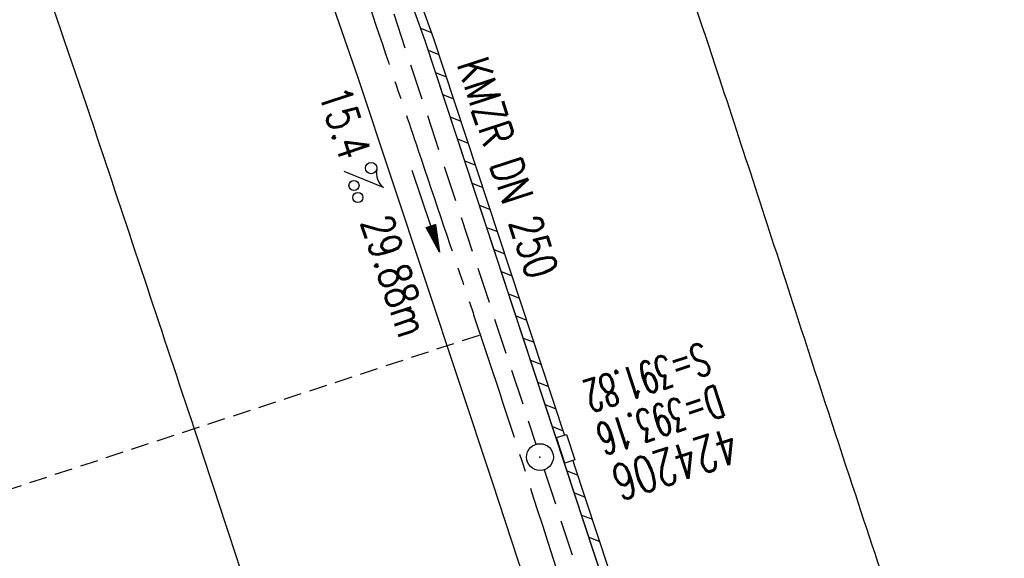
# Model space of a CAD drawing. Extents: x 450316 to 454644, y 428795 to 436505.
# Tile 297 of 324: x 453205 to 453260, y 433462 to 433492. Entities that reach past the tile are written whole.
import ezdxf
from ezdxf.enums import TextEntityAlignment as Align

# ---------------------------------------------------------------- set-up
doc = ezdxf.new("R2010")
doc.units = 0
doc.header["$LTSCALE"] = 2
doc.header["$MEASUREMENT"] = 0
for name, pattern in [('ACHSE', [5.5, 4, -0.5, 0.5, -0.5]), ('GESTRICH-X2', [1.5, 1, -0.5]), ('GESTRICHELT', [0.75, 0.5, -0.25])]:
    doc.linetypes.add(name, pattern=pattern)
doc.layers.get('0').update_dxf_attribs({"linetype": 'CONTINUOUS'})
for name, color, linetype in [('ACHSETOP', 1, 'ACHSE'), ('FBR', 8, 'CONTINUOUS'), ('HEKTOM', 1, 'GESTRICHELT'), ('KANAL', 7, 'GESTRICH-X2'), ('PFEIL', 7, 'CONTINUOUS'), ('RINNE', 8, 'CONTINUOUS'), ('SCHACHTNR', 6, 'CONTINUOUS'), ('SCHSYMBOL', 7, 'CONTINUOUS'), ('TEXTO', 4, 'CONTINUOUS'), ('TEXTU', 4, 'CONTINUOUS')]:
    doc.layers.add(name, color=color, linetype=linetype)
doc.styles.add('ROMANS', font='romans.shx', dxfattribs={"width": 0.8})

# ---------------------------------------------------------------- blocks, each defined once
blk = doc.blocks.new('GST')
at = {"color": 0}
blk.add_circle((0, 0), 0.75, dxfattribs=at)
blk.add_point((0, 0), dxfattribs=at)
blk = doc.blocks.new('13')
blk.add_lwpolyline([(0.755, 1.218), (-0.748, 1.218), (-0.748, 1.801), (0.755, 1.801)], close=True)
at = {"rotation": 180}
blk.add_blockref('GST', (0, 0), dxfattribs=at)
blk = doc.blocks.new('PROM')
blk.add_line((1.566, 1.817), (0.019, 0.015))
for centre, radius in [((0.317, 1.51), 0.317), ((0.943, 0.291), 0.283), ((1.645, 0.287), 0.283)]:
    blk.add_circle(centre, radius)
blk.add_arc((0.992, 2.682), 1.033, 239.1414, 303.3549)
blk = doc.blocks.new('PFEIL2')
at = {"color": 0}
for p, q in [((0.88, 0.002), (-2.401, -0.012)), ((0.881, -0.271), (0.879, 0.276)), ((0.879, 0.276), (2.429, 0.009)), ((0.911, 0.27), (0.879, 0.265)), ((0.965, 0.261), (0.879, 0.246)), ((1.019, 0.252), (0.879, 0.228)), ((1.073, 0.242), (0.879, 0.209)), ((1.127, 0.233), (0.879, 0.191)), ((1.181, 0.224), (0.879, 0.172)), ((1.235, 0.214), (0.879, 0.154)), ((1.289, 0.205), (0.879, 0.135)), ((1.343, 0.196), (0.879, 0.117)), ((1.397, 0.187), (0.879, 0.098)), ((1.451, 0.177), (0.879, 0.08)), ((1.505, 0.168), (0.879, 0.061)), ((1.559, 0.159), (0.88, 0.043)), ((1.613, 0.149), (0.88, 0.024)), ((1.668, 0.14), (0.88, 0.006)), ((1.722, 0.131), (0.88, -0.013)), ((1.776, 0.121), (0.88, -0.031)), ((1.83, 0.112), (0.88, -0.05)), ((1.884, 0.103), (0.88, -0.068)), ((1.938, 0.094), (0.88, -0.087)), ((1.992, 0.084), (0.88, -0.105)), ((2.046, 0.075), (0.88, -0.124)), ((2.1, 0.066), (0.88, -0.142)), ((2.154, 0.056), (0.88, -0.161)), ((2.208, 0.047), (0.88, -0.179)), ((2.262, 0.038), (0.881, -0.198)), ((2.316, 0.029), (0.881, -0.216)), ((2.37, 0.019), (0.881, -0.235)), ((2.424, 0.01), (0.881, -0.253)), ((2.429, 0.009), (0.881, -0.271))]:
    blk.add_line(p, q, dxfattribs=at)

msp = doc.modelspace()

# ---------------------------------------------------------------- linework, layer by layer
at = {"layer": 'ACHSETOP', "flags": 128}
msp.add_lwpolyline([(451271.766, 435019.042, -0.000001), (451272.365, 435018.353, -0.000032), (451272.387, 435018.328), (451288.791, 434999.463, -0.000002), (451296.993, 434990.03, 0.000007), (451305.195, 434980.597, 0.000007), (451313.397, 434971.165, -0.000007), (451321.599, 434961.732, -0.000007), (451329.801, 434952.299, 0.000007), (451338.003, 434942.866, 0.000007), (451346.205, 434933.433, -0.000007), (451354.407, 434924.001, -0.000007), (451362.609, 434914.568, 0.000011), (451370.811, 434905.135, 0.000001), (451379.013, 434895.702, 0.000001), (451387.215, 434886.27), (451403.62, 434867.404), (451420.024, 434848.539), (451436.428, 434829.674, -0.000013), (451444.63, 434820.241, 0.000007), (451452.832, 434810.808, 0.000007), (451461.034, 434801.376, -0.000007), (451469.236, 434791.943, -0.000007), (451477.438, 434782.51, 0.000007), (451485.64, 434773.077, 0.000007), (451493.842, 434763.645, -0.000007), (451502.044, 434754.212, -0.000007), (451510.246, 434744.779, 0.000007), (451518.448, 434735.346, 0.000007), (451526.65, 434725.914, -0.000007), (451534.852, 434716.481, -0.000007), (451543.054, 434707.048, 0.000011), (451551.256, 434697.615, 0.000001), (451559.458, 434688.182, 0.000001), (451567.66, 434678.75), (451584.065, 434659.884, -0.000001), (451592.267, 434650.452, -0.000001), (451600.469, 434641.019, -0.000011), (451608.671, 434631.586, 0.000013), (451616.873, 434622.153), (451633.277, 434603.288), (451649.681, 434584.423, -0.000013), (451657.883, 434574.99, 0.000007), (451666.085, 434565.557, 0.000007), (451674.287, 434556.124, -0.000007), (451682.489, 434546.692, -0.000007), (451690.691, 434537.259, 0.000006), (451698.893, 434527.826), (451715.297, 434508.961, -0.000015), (451721.01, 434502.39, 0.000008), (451726.723, 434495.82, 0.000958), (451727.518, 434494.909, 0.000181), (451731.723, 434490.114, 0.003894), (451738.179, 434482.871, 0.00247), (451748.503, 434471.583, 0.003793), (451756.233, 434463.34, 0.003129), (451765.742, 434453.478, 0.00313), (451774.532, 434444.586, 0.003132), (451783.429, 434435.81, 0.003134), (451792.435, 434427.146, 0.003132), (451801.553, 434418.591, 0.003131), (451810.774, 434410.155, 0.00313), (451820.102, 434401.832, 0.003133), (451829.541, 434393.621, 0.003138), (451839.066, 434385.542, 0.003131), (451848.69, 434377.585, 0.003125), (451858.432, 434369.733, 0.003124), (451868.271, 434362.004, 0.00313), (451878.187, 434354.413, 0.003138), (451888.199, 434346.945, 0.003133), (451898.32, 434339.593, 0.003131), (451908.525, 434332.373, 0.003131), (451918.818, 434325.282, 0.003132), (451929.206, 434318.316, 0.003136), (451939.668, 434311.489, 0.00313), (451950.209, 434304.797, 0.003123), (451960.857, 434298.223, 0.003128), (451971.589, 434291.781, 0.003137), (451982.371, 434285.491, 0.003139), (451993.235, 434279.335, 0.003133), (452004.198, 434273.303, 0.003123), (452015.227, 434267.413, 0.003125), (452026.323, 434261.665, 0.003132), (452037.503, 434256.05, 0.003138), (452048.733, 434250.584, 0.003134), (452060.02, 434245.265, 0.003122), (452071.413, 434240.069, 0.003127), (452083.62, 434234.685, 0.003578), (452094.349, 434230.124, 0.002702), (452108.409, 434224.354, 0.004189), (452117.528, 434220.758, 0.00053), (452126.341, 434217.378, 0.001569), (452129.323, 434216.249, 0.000008), (452135.115, 434214.077, -0.000025), (452140.907, 434211.904), (452164.314, 434203.123, 0.000006), (452176.018, 434198.733, -0.000007), (452187.722, 434194.343), (452211.129, 434185.563), (452234.536, 434176.783, -0.000012), (452246.24, 434172.393, 0.000007), (452257.944, 434168.002, 0.000002), (452265.746, 434165.075, 0.000001), (452281.351, 434159.222, 0.000005), (452293.055, 434154.832, -0.000007), (452304.759, 434150.442, -0.000019), (452316.463, 434146.052, 0.000015), (452328.166, 434141.661, 0.000002), (452338.097, 434137.936, 0.000001), (452351.573, 434132.881, 0.000004), (452363.277, 434128.491, -0.000006), (452374.981, 434124.101, -0.00002), (452386.684, 434119.71, 0.00002), (452398.388, 434115.32, 0.000006), (452410.092, 434110.93, -0.000004), (452421.796, 434106.54, -0.000001), (452435.272, 434101.485, -0.000002), (452445.203, 434097.76, -0.000015), (452456.906, 434093.369, 0.000019), (452468.61, 434088.979, 0.000007), (452480.314, 434084.589, -0.000006), (452492.018, 434080.199, -0.000002), (452503.721, 434075.809, 0.000002), (452515.425, 434071.419, 0.000006), (452527.129, 434067.029, -0.000007), (452538.833, 434062.639, -0.000019), (452550.536, 434058.248, 0.000015), (452562.24, 434053.858, 0.000002), (452572.171, 434050.133, 0.000001), (452585.647, 434045.078, 0.000004), (452597.351, 434040.688, -0.000006), (452609.055, 434036.298, -0.00002), (452620.758, 434031.907, 0.00002), (452632.462, 434027.517, 0.000006), (452644.166, 434023.127, -0.000004), (452655.87, 434018.737, -0.000001), (452669.346, 434013.682, -0.000002), (452679.277, 434009.957, -0.000015), (452690.981, 434005.567, 0.000014), (452702.684, 434001.176, 0.000011), (452714.388, 433996.786, -0.000001), (452726.092, 433992.396, -0.000007), (452735.031, 433989.043, -0.000005), (452748.181, 433984.11, -0.000156), (452748.221, 433984.095, -0.000005), (452749.498, 433983.615, -0.004183), (452758.692, 433980.071, -0.002721), (452772.748, 433974.429, -0.005081), (452782.771, 433970.223, -0.003908), (452795.7, 433964.522, -0.003912), (452807.05, 433959.304, -0.003907), (452818.331, 433953.902, -0.003903), (452829.522, 433948.327, -0.003904), (452840.62, 433942.58, -0.003907), (452851.631, 433936.658, -0.003909), (452862.543, 433930.568, -0.003906), (452873.352, 433924.312, -0.003899), (452884.081, 433917.876, -0.003907), (452894.713, 433911.271, -0.003917), (452905.212, 433904.518, -0.003914), (452915.606, 433897.601, -0.003904), (452925.914, 433890.505, -0.003895), (452936.108, 433883.251, -0.003902), (452946.169, 433875.853, -0.003909), (452956.117, 433868.296, -0.003904), (452965.957, 433860.575, -0.003908), (452975.671, 433852.704, -0.00391), (452985.257, 433844.687, -0.003909), (452994.717, 433836.52, -0.003908), (453004.051, 433828.203, -0.003902), (453013.251, 433819.744, -0.003901), (453022.321, 433811.14, -0.003907), (453031.261, 433802.39, -0.003913), (453040.05, 433793.514, -0.003909), (453048.995, 433784.194, -0.00418), (453057.218, 433775.343, -0.003621), (453064.799, 433766.924, -0.003001), (453073.811, 433756.645, -0.003775), (453082.931, 433745.954, -0.004894), (453089.822, 433737.587, -0.004962), (453096.584, 433729.038, -0.003805), (453105.204, 433717.738, -0.003005), (453113.364, 433706.734, -0.003643), (453119.973, 433697.569, -0.004174), (453127.227, 433687.17, -0.004295), (453134.105, 433676.947, -0.003507), (453140.018, 433667.855, -0.002688), (453147.586, 433655.895, -0.003695), (453155.363, 433643.251, -0.00538), (453160.547, 433634.47, -0.005332), (453165.53, 433625.601, -0.003667), (453172.541, 433612.577, -0.002679), (453179.095, 433600.023, -0.003501), (453183.992, 433590.355, -0.004313), (453189.196, 433579.668, -0.003909), (453194.743, 433567.786, -0.003909), (453199.853, 433556.378, -0.003909), (453204.783, 433544.892, -0.003903), (453209.809, 433532.66, -0.004384), (453214.103, 433521.695, -0.003423), (453219.661, 433506.825, -0.005955), (453222.694, 433498.219, -0.000145), (453225.568, 433489.736, -0.000252), (453227.219, 433484.852, -0.000085), (453230.064, 433476.416, -0.000405), (453230.656, 433474.653, -0.003646), (453233.571, 433465.744, 0.00217), (453238.424, 433450.758, 0.000006), (453242.327, 433438.883, -0.000007), (453246.23, 433427.008, -0.000012), (453250.132, 433415.133, 0.000009), (453254.035, 433403.258, 0.003001), (453258.01, 433391.404, -0.003002), (453261.985, 433379.55, -0.003008), (453265.815, 433367.653, 0.003009), (453269.646, 433355.757, 0.00001), (453273.549, 433343.882, -0.000019), (453277.452, 433332.007), (453285.257, 433308.257, 0.000005), (453289.16, 433296.382, -0.000004), (453293.063, 433284.507, -0.000001), (453297.412, 433271.275, -0.000001), (453300.869, 433260.756, -0.00001), (453304.771, 433248.881, 0.000008), (453308.674, 433237.006, 0.000011), (453312.577, 433225.131, -0.000004), (453316.48, 433213.256, -0.000007), (453317.957, 433208.761, -0.000002), (453324.285, 433189.506, -0.00006), (453324.748, 433188.095, 0.000004), (453325.212, 433186.684, 0.001409), (453327.806, 433178.862, 0.000842), (453332.205, 433165.794, 0.002106), (453335.59, 433155.932, 0.001506), (453340.42, 433142.182, 0.001603), (453344.587, 433130.552, 0.001566), (453348.928, 433118.674, 0.00157), (453353.282, 433106.987, 0.001563), (453357.73, 433095.275, 0.001555), (453362.245, 433083.606, 0.001558), (453366.823, 433071.988, 0.001562), (453371.477, 433060.391, 0.001561), (453376.206, 433048.816, 0.001565), (453381.007, 433037.273, 0.001565), (453385.878, 433025.763, 0.001563), (453390.82, 433014.287, 0.001561), (453395.838, 433002.832, 0.001559), (453400.927, 432991.41, 0.00156), (453406.083, 432980.028, 0.001563), (453411.315, 432968.669, 0.001565), (453416.612, 432957.354, 0.001562), (453421.976, 432946.082, 0.001558), (453427.424, 432934.813, 0.001559), (453432.943, 432923.577, 0.001564), (453438.516, 432912.409, 0.001566), (453444.163, 432901.268, 0.001564), (453449.888, 432890.145, 0.001558), (453455.356, 432879.682, 0.001394), (453461.537, 432868.025, 0.001724), (453468.567, 432854.963, 0.002516), (453473.461, 432846.052, 0.001346), (453478.156, 432837.657, 0.000835), (453485.787, 432824.152, 0.000825), (453493.393, 432810.794, 0.001335), (453498.128, 432802.562, 0.002522), (453503.255, 432793.804, 0.001723), (453510.868, 432781.051, 0.001395), (453517.698, 432769.769, 0.001557), (453523.875, 432759.701, 0.001564), (453531.451, 432747.524, 0.002105), (453537.147, 432738.516, 0.001027), (453545.205, 432725.948, 0.001523), (453550.684, 432717.498, 0.000001), (453550.839, 432717.261, 0.000124), (453550.84, 432717.259, 0.000024), (453557.597, 432706.912, -0.000007), (453564.355, 432696.566, -0.000001), (453571.19, 432686.101, 0.000005), (453578.025, 432675.635, 0.000012), (453584.861, 432665.17, -0.000012), (453591.696, 432654.704, -0.000004), (453598.531, 432644.238, 0.000004), (453605.366, 432633.773, 0.000001), (453612.202, 432623.307, -0.000001), (453619.037, 432612.841, -0.000004), (453625.872, 432602.376, 0.000003), (453632.707, 432591.91), (453646.378, 432570.979, -0.000014), (453650.935, 432564.001, -0.000007), (453660.048, 432550.047, -0.002465), (453666.815, 432539.572, 0.002471), (453673.568, 432529.119, 0.002497), (453680.467, 432518.67, -0.002488), (453687.389, 432508.185, -0.000003), (453694.224, 432497.72, 0.000006), (453701.059, 432487.254), (453714.73, 432466.322, -0.000006), (453721.565, 432455.856, 0.000006), (453728.4, 432445.391, 0.000183), (453728.474, 432445.277, -0.000027), (453728.969, 432444.521, -0.003905), (453733.992, 432436.709, -0.002472), (453741.768, 432424.267, -0.005163), (453747.303, 432415.103, -0.003867), (453754.471, 432402.736, -0.003958), (453760.534, 432391.888, -0.003913), (453766.494, 432380.818, -0.003903), (453772.248, 432369.72, -0.003904), (453777.826, 432358.535, -0.003901), (453783.485, 432346.731, -0.004288), (453788.457, 432335.909, -0.003523), (453794.251, 432322.76, -0.004762), (453798.376, 432312.962, -0.001651), (453802.105, 432303.777, -0.002689), (453804.345, 432298.119, -0.001542), (453805.535, 432295.038, -0.000893), (453807.562, 432289.711, -0.005639), (453811.068, 432280.125, -0.003891), (453815.882, 432266.138, -0.00573), (453819.492, 432254.955, -0.005082), (453823.289, 432242.262, -0.004537), (453827.3, 432227.849, -0.006762), (453829.772, 432218.119, -0.001828), (453832.339, 432207.234, -0.002855), (453833.917, 432200.252, -0.000688), (453834.588, 432197.184, -0.000614), (453835.33, 432193.746, -0.005087), (453837.353, 432183.825, -0.003463), (453840.076, 432169.201, -0.004355), (453841.882, 432158.581, -0.003298), (453844.052, 432144.521, -0.003873), (453845.959, 432130.87, -0.004703), (453847.336, 432119.601, -0.004431), (453848.679, 432106.664, -0.004859), (453849.683, 432094.847, -0.001971), (453850.759, 432079.747, -0.003754), (453851.233, 432071.814, -0.000235), (453851.272, 432071.058, -0.000154), (453851.331, 432069.903, -0.005004), (453851.76, 432059.357, -0.003657), (453852.096, 432044.916, -0.006284), (453852.131, 432034.652, -0.00442), (453851.869, 432020.065, -0.004496), (453851.355, 432005.74, -0.005961), (453850.742, 431994.946, -0.004032), (453849.635, 431980.541, -0.005521), (453848.625, 431970.038, -0.000545), (453848.175, 431965.885, -0.00099), (453847.92, 431963.599, -0.002817), (453847.082, 431956.57, -0.001743), (453845.624, 431945.22, -0.004295), (453844.128, 431934.589, -0.003233), (453841.927, 431920.496, -0.003719), (453839.898, 431908.592, -0.003474), (453837.544, 431895.884, -0.003471), (453834.928, 431882.783, -0.003984), (453832.479, 431871.403, -0.002961), (453829.251, 431857.357, -0.00403), (453826.736, 431847.072, -0.001132), (453824.957, 431840.111, -0.001603), (453823.675, 431835.205, -0.002375), (453822.368, 431830.363, -0.001541), (453820.296, 431822.917, -0.005811), (453817.744, 431814.242, -0.003321), (453813.002, 431799.15, -0.004369), (453808.955, 431786.926, -0.004589), (453804.893, 431775.36, -0.004977), (453800.134, 431762.595, -0.00596), (453795.928, 431752.024, -0.002426), (453790.614, 431739.296, -0.004094), (453787.367, 431731.794, -0.000338), (453786.71, 431730.312, -0.000388), (453786.136, 431729.023, -0.004625), (453782.634, 431721.365, -0.002368), (453775.588, 431706.507, -0.004069), (453770.201, 431695.516, -0.003863), (453764.344, 431684.031, -0.004659), (453758.242, 431672.552, -0.005048), (453752.404, 431662.068, -0.002758), (453744.856, 431648.996, -0.004203), (453739.784, 431640.488, -0.000453), (453738.552, 431638.464, -0.00049), (453737.409, 431636.595, -0.004121), (453733.364, 431630.114, -0.00246), (453726.445, 431619.347, -0.006277), (453720.589, 431610.574, -0.004581), (453712.305, 431598.731, -0.005038), (453704.604, 431588.16, -0.005528), (453697.383, 431578.675, -0.004083), (453688.218, 431567.105, -0.005886), (453681.701, 431559.207, -0.001219), (453676.737, 431553.362, -0.002238), (453674.011, 431550.197, -0.001962), (453670.562, 431546.26, -0.001297), (453665.305, 431540.337, -0.004313), (453658.171, 431532.478, -0.003182), (453648.342, 431521.973, -0.004167), (453639.222, 431512.508, -0.00462), (453630.847, 431504.116, -0.002727), (453619.912, 431493.477, -0.004271), (453612.835, 431486.781, -0.000068), (453609.879, 431484.033, -0.000648), (453609.571, 431483.747, -0.000003), (453600.643, 431475.492, -0.000005), (453594.487, 431469.799), (453576.132, 431452.827), (453557.776, 431435.854), (453539.42, 431418.881), (453521.065, 431401.909, 0.000001), (453511.887, 431393.422, 0.000001), (453502.709, 431384.936, 0.000013), (453493.531, 431376.449, -0.000013), (453484.354, 431367.963, 0), (453475.176, 431359.477, 0), (453465.998, 431350.99), (453447.643, 431334.018, 0.000001), (453438.465, 431325.531, 0.000001), (453429.287, 431317.045, 0.000013), (453420.11, 431308.558, -0.000007), (453410.932, 431300.072, -0.000004), (453403.532, 431293.229, -0.000002), (453392.576, 431283.099, -0.00001), (453383.398, 431274.613, 0.000015), (453374.22, 431266.127, 0.000014), (453365.042, 431257.64, -0.000013), (453355.865, 431249.154, 0), (453343.628, 431237.839, -0.000001), (453337.509, 431232.181), (453319.154, 431215.209, 0.000001), (453309.976, 431206.722, 0.000001), (453300.798, 431198.236, 0.000013), (453291.621, 431189.749, -0.000013), (453282.443, 431181.263, -0.000001), (453273.265, 431172.777, -0.000001), (453264.087, 431164.29), (453245.732, 431147.318), (453227.376, 431130.345), (453209.02, 431113.372, 0.000014), (453199.843, 431104.885, -0.000009), (453190.665, 431096.399, -0.000019), (453181.487, 431087.913, 0.000019), (453172.309, 431079.427, 0.000009), (453163.132, 431070.941, -0.000008), (453153.954, 431062.454), (453135.598, 431045.481, 0.000009), (453134.861, 431044.799, 0.000002), (453130.417, 431040.69, 0.002804), (453126.112, 431036.664, 0.001372), (453117.381, 431028.361, 0.005333), (453110.158, 431021.305, 0.003613), (453099.686, 431010.703, 0.004216), (453091.364, 431002.01, 0.003913), (453082.552, 430992.499, 0.00391), (453074.199, 430983.197, 0.003911), (453065.996, 430973.768, 0.003912), (453057.937, 430964.207, 0.003915), (453050.034, 430954.528, 0.00391), (453042.286, 430944.729, 0.003905), (453034.682, 430934.798, 0.003908), (453027.235, 430924.75, 0.003912), (453019.954, 430914.598, 0.003918), (453012.829, 430904.328, 0.003918), (453005.866, 430893.947, 0.003907), (452999.072, 430883.467, 0.0039), (452992.431, 430872.865, 0.003908), (452985.952, 430862.152, 0.00392), (452979.661, 430851.374, 0.00392), (452973.542, 430840.502, 0.003904), (452967.571, 430829.493, 0.003903), (452961.774, 430818.394, 0.003916), (452956.17, 430807.245, 0.00392), (452950.739, 430796.004, 0.00391), (452945.472, 430784.651, 0.003904), (452940.385, 430773.223, 0.00391), (452935.485, 430761.733, 0.003913), (452930.764, 430750.166, 0.003909), (452926.22, 430738.514, 0.003913), (452921.858, 430726.792, 0.003918), (452917.686, 430715.017, 0.003913), (452913.698, 430703.178, 0.003909), (452909.892, 430691.264, 0.003904), (452906.273, 430679.293, 0.003908), (452902.844, 430667.279, 0.003914), (452899.604, 430655.212, 0.003911), (452896.55, 430643.086, 0.003914), (452893.686, 430630.913, 0.003917), (452891.016, 430618.707, 0.003911), (452890.732, 430617.306, 0.000237), (452886.248, 430594.167, 0.007575), (452884.76, 430585.792, 0.003906), (452882.249, 430569.49)], format="xyb", dxfattribs=at)
at = {"layer": 'FBR', "flags": 128}
for points in [[(453251.346, 433419.289), (453250.937, 433420.083), (453243.241, 433443.616), (453227.6, 433490.984), (453218.049, 433517.548), (453208.451, 433541.638), (453200.722, 433559.557), (453188.99, 433584.756), (453178.539, 433605.589), (453166.441, 433627.918), (453154.095, 433649.074), (453139.601, 433672.09), (453125.288, 433693.375), (453110.863, 433713.335), (453095.784, 433732.966), (453078.624, 433753.865), (453063.684, 433770.982), (453046.715, 433789.203), (453029.021, 433807.149), (453011.2, 433824.104)], [(453009.622, 433821.5), (453019.739, 433812.077), (453027.761, 433804.235), (453042.869, 433789.029), (453060.776, 433769.78), (453076.09, 433752.309), (453091.915, 433733.003), (453106.114, 433714.614), (453122.121, 433692.382), (453136.862, 433670.433), (453151.103, 433647.543), (453164.583, 433624.092), (453178.202, 433598.419), (453188.598, 433577.129), (453197.035, 433558.679), (453206.956, 433535.209), (453215.587, 433512.692), (453223.843, 433488.936), (453231.372, 433466.244), (453247.231, 433417.882)]]:
    msp.add_lwpolyline(points, dxfattribs=at)
for points in [[(453277.31, 433387.873, 0.000878), (453273.5, 433399.509, 0.000102), (453269.793, 433410.757, -0.000124), (453266.086, 433422.005, -0.000079), (453262.481, 433432.96, 0.000065), (453258.875, 433443.915, 0.000406), (453256.53, 433451.018, -0.000192), (453251.565, 433466.034, -0.001359), (453248.48, 433475.462, 0.000988), (453244.247, 433488.432, 0.003474), (453241.177, 433497.562, 0.002516), (453236.788, 433510.113, 0.004766), (453233.117, 433520.14, 0.003939), (453228.465, 433532.193, 0.00322)], [(453193.713, 433528.111, -0.003585), (453198.091, 433516.907, -0.004695), (453201.291, 433508.298, -0.002537), (453205.945, 433495.203, -0.003478), (453209.224, 433485.611, -0.000502), (453214.494, 433469.787, -0.000972), (453217.192, 433461.604, -0.000055), (453222.229, 433446.223, 0.000098), (453225.077, 433437.528, 0.000038), (453228.815, 433426.127, -0.000117), (453232.553, 433414.726, -0.000433), (453235.545, 433405.566, 0.000282), (453240.135, 433391.5, 0.000247), (453243.343, 433381.705, 0.000158)]]:
    msp.add_lwpolyline(points, format="xyb", dxfattribs=at)
at = {"layer": 'HEKTOM'}
msp.add_line((453230.625, 433474.5), (453192.625, 433462.031), dxfattribs=at)
at = {"layer": 'KANAL'}
for p, q in [((453224.906, 433495.344), (453233.813, 433468.406)), ((453234.281, 433466.969), (453244.813, 433434.781))]:
    msp.add_line(p, q, dxfattribs=at)
at = {"layer": 'RINNE'}
for p, q in [((453227.342, 433491.703), (453227.961, 433491.457)), ((453227.775, 433490.455), (453228.381, 433490.214)), ((453228.184, 433489.216), (453228.791, 433488.975)), ((453228.594, 433487.977), (453229.2, 433487.736)), ((453229.003, 433486.738), (453229.61, 433486.498)), ((453229.413, 433485.5), (453230.019, 433485.259)), ((453229.822, 433484.261), (453230.429, 433484.02)), ((453230.232, 433483.022), (453230.838, 433482.782)), ((453230.641, 433481.784), (453231.247, 433481.543)), ((453231.051, 433480.545), (453231.657, 433480.304)), ((453231.46, 433479.306), (453232.066, 433479.065)), ((453231.87, 433478.068), (453232.476, 433477.827)), ((453232.279, 433476.829), (453232.885, 433476.588)), ((453232.688, 433475.59), (453233.295, 433475.349)), ((453233.098, 433474.351), (453233.704, 433474.111)), ((453233.507, 433473.113), (453234.114, 433472.872)), ((453233.917, 433471.874), (453234.523, 433471.633)), ((453234.326, 433470.635), (453234.933, 433470.394)), ((453234.736, 433469.397), (453235.342, 433469.156)), ((453235.555, 433466.919), (453236.16, 433466.678)), ((453235.963, 433465.681), (453236.569, 433465.44)), ((453236.371, 433464.443), (453236.977, 433464.202)), ((453236.78, 433463.204), (453237.386, 433462.963))]:
    msp.add_line(p, q, dxfattribs=at)
for points in [[(453251.346, 433419.289), (453250.937, 433420.083), (453243.241, 433443.616), (453235.485, 433467.13), (453227.6, 433490.984), (453218.049, 433517.548), (453208.451, 433541.638), (453200.722, 433559.557)], [(453235.418, 433468.927), (453228.073, 433491.147), (453226.379, 433495.857)], [(453246.475, 433435.335), (453243.716, 433443.772), (453235.96, 433467.287), (453235.889, 433467.5)]]:
    msp.add_lwpolyline(points, dxfattribs=at)

# ---------------------------------------------------------------- block references
at = {"layer": 'PFEIL', "rotation": 288.2349}
msp.add_blockref('PFEIL2', (453227.643, 433481.46), dxfattribs=at)
at = {"layer": 'SCHSYMBOL', "rotation": 288.1932}
msp.add_blockref('13', (453234.037, 433467.685), dxfattribs=at)
at = {"layer": 'TEXTU', "rotation": 288.2349}
msp.add_blockref('PROM', (453223.049, 433483.691), dxfattribs=at)

# ---------------------------------------------------------------- texts
at = {"layer": 'SCHACHTNR', "style": 'ROMANS'}
for s, height, width, p in [('S=391.82', 1.8, 0.6, (453243.172, 433474.119)), ('D=393.16', 1.8, 0.6, (453243.954, 433471.744)), ('424206', 2, 0.7, (453244.735, 433469.369))]:
    msp.add_text(s, height=height, rotation=198.1932, dxfattribs=dict(at, width=width)).set_placement(p)
at = {"layer": 'TEXTO', "style": 'ROMANS', "width": 0.75}
msp.add_text('KMZR DN 250', height=1.8, rotation=288.2349, dxfattribs=at).set_placement((453231.374, 433483.604), align=Align.CENTER)
at = {"layer": 'TEXTU', "style": 'ROMANS', "width": 0.75}
for s, p in [('15.4', (453221.613, 433488.036)), ('29.88m', (453223.988, 433480.848))]:
    msp.add_text(s, height=1.8, rotation=288.2349, dxfattribs=at).set_placement(p)

doc.saveas('drawing.dxf')
